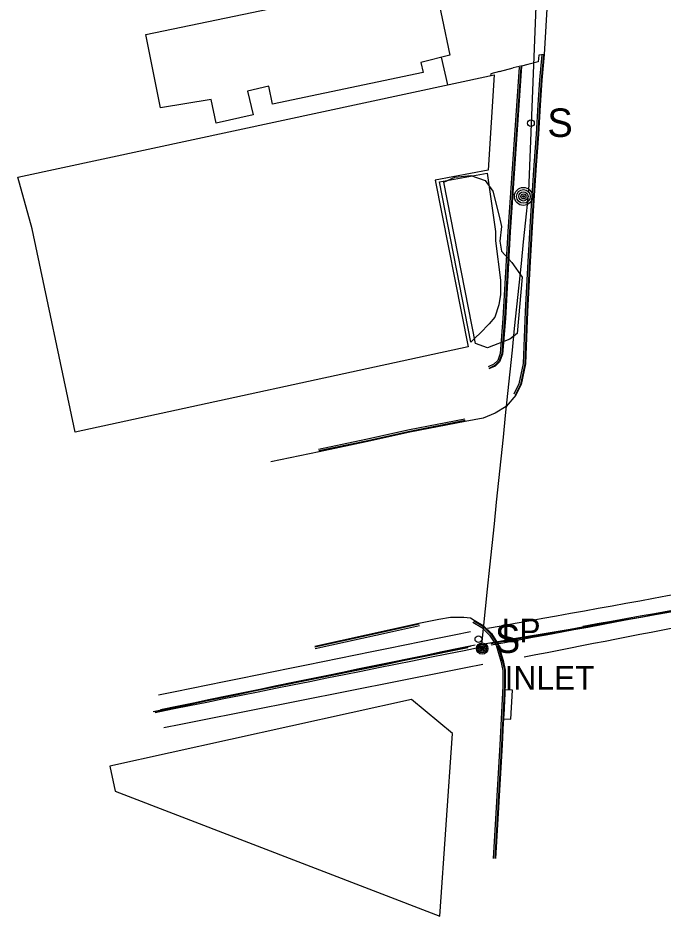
# Model space of a CAD drawing. Extents: x 368532 to 392481, y 10654822 to 10676899.
# Drawn here: x 388978.4 to 389114.3, y 10658030.2 to 10658219.5 of the extents above; entities that cross this region are included whole.
import ezdxf

# ---------------------------------------------------------------- set-up
doc = ezdxf.new("R2010")
doc.units = 0
for name, color, linetype in [('p_Catenary', 7, 'Continuous'), ('p_drainage inlet', 7, 'Continuous'), ('p_dtm obscured area', 7, 'Continuous'), ('p_dtm sidewalk', 7, 'Continuous'), ('p_road - paved curb', 7, 'Continuous'), ('p_road general road feature', 7, 'Continuous'), ('p_structure building', 7, 'Continuous'), ('p_structure sign', 7, 'Continuous'), ('p_utility general pole', 7, 'Continuous'), ('p_veg woods', 7, 'Continuous')]:
    doc.layers.add(name, color=color, linetype=linetype)

msp = doc.modelspace()

# ---------------------------------------------------------------- linework, layer by layer
at = {"layer": 'p_Catenary'}
for points in [[(389086.06, 10658182.98), (389086.21, 10658186.51), (389086.35, 10658190.05), (389086.49, 10658193.59), (389086.63, 10658197.13), (389086.77, 10658200.67), (389086.91, 10658204.21), (389087.05, 10658207.75), (389087.19, 10658211.29), (389087.33, 10658214.83), (389087.47, 10658218.37), (389087.61, 10658221.91)], [(389076.16, 10658087.34), (389077.38, 10658099.13), (389077.86, 10658103.7), (389078.33, 10658108.28), (389078.81, 10658112.85), (389079.28, 10658117.43), (389079.76, 10658122), (389080.23, 10658126.58), (389080.71, 10658131.15), (389081.18, 10658135.72), (389081.65, 10658140.3), (389082.13, 10658144.87), (389082.6, 10658149.45), (389083.08, 10658154.02), (389083.55, 10658158.6), (389084.03, 10658163.17), (389084.5, 10658167.75), (389084.98, 10658172.32), (389085.45, 10658176.89), (389085.93, 10658181.47)], [(389077.34, 10658090.85), (389080.25, 10658091.38), (389083.17, 10658091.91), (389086.09, 10658092.44), (389089.01, 10658092.97), (389091.93, 10658093.5), (389094.85, 10658094.02), (389097.77, 10658094.55), (389100.68, 10658095.08), (389103.6, 10658095.61), (389106.52, 10658096.14), (389109.44, 10658096.67), (389112.36, 10658097.2), (389115.28, 10658097.73), (389118.2, 10658098.26), (389121.11, 10658098.79), (389124.03, 10658099.32), (389126.95, 10658099.84), (389129.87, 10658100.37), (389132.79, 10658100.9)], [(389077.03, 10658087.66), (389079.98, 10658088.17), (389082.94, 10658088.67), (389085.89, 10658089.18), (389088.85, 10658089.68), (389091.8, 10658090.19), (389094.75, 10658090.69), (389097.71, 10658091.2), (389100.66, 10658091.7), (389103.62, 10658092.21), (389106.57, 10658092.71), (389109.52, 10658093.22), (389112.48, 10658093.73), (389115.43, 10658094.23), (389118.39, 10658094.74), (389121.34, 10658095.24), (389124.3, 10658095.75), (389127.25, 10658096.25), (389130.2, 10658096.76), (389133.16, 10658097.26)], [(389078.07, 10658087.66), (389080.89, 10658088.15), (389083.71, 10658088.65), (389086.53, 10658089.15), (389089.35, 10658089.64), (389092.17, 10658090.14), (389094.98, 10658090.64), (389097.8, 10658091.13), (389100.62, 10658091.63), (389103.44, 10658092.13), (389106.26, 10658092.62), (389109.08, 10658093.12), (389111.9, 10658093.62), (389114.72, 10658094.11), (389117.54, 10658094.61), (389120.36, 10658095.11), (389123.17, 10658095.6), (389125.99, 10658096.1), (389128.81, 10658096.6), (389131.63, 10658097.09)], [(389078.12, 10658087.34), (389081.03, 10658087.88), (389083.94, 10658088.42), (389086.84, 10658088.96), (389089.75, 10658089.5), (389092.66, 10658090.04), (389095.57, 10658090.58), (389098.47, 10658091.12), (389101.38, 10658091.67), (389104.29, 10658092.21), (389107.2, 10658092.75), (389110.1, 10658093.29), (389113.01, 10658093.83), (389115.92, 10658094.37), (389118.83, 10658094.91), (389121.73, 10658095.45), (389124.64, 10658095.99), (389127.55, 10658096.53), (389130.46, 10658097.07), (389133.36, 10658097.61)], [(389097.43, 10658091.3), (389097.49, 10658091.32), (389100.5, 10658091.85), (389103.51, 10658092.38), (389106.52, 10658092.92), (389109.53, 10658093.45), (389112.54, 10658093.98), (389115.55, 10658094.52), (389118.56, 10658095.05), (389121.56, 10658095.59), (389124.57, 10658096.12), (389127.58, 10658096.65), (389130.59, 10658097.19), (389133.6, 10658097.72)], [(389085.11, 10658084.83), (389087.54, 10658085.3), (389089.97, 10658085.78), (389092.4, 10658086.25), (389094.84, 10658086.73), (389097.27, 10658087.2), (389099.7, 10658087.68), (389102.14, 10658088.15), (389104.57, 10658088.63), (389107, 10658089.1), (389109.43, 10658089.58), (389111.87, 10658090.05), (389114.3, 10658090.53), (389116.73, 10658091), (389119.17, 10658091.48), (389121.6, 10658091.95), (389124.03, 10658092.43), (389126.47, 10658092.9), (389128.9, 10658093.38), (389131.33, 10658093.85)], [(389008.09, 10658076.82), (389011.55, 10658077.52), (389015.01, 10658078.23), (389018.46, 10658078.93), (389021.92, 10658079.63), (389025.38, 10658080.34), (389028.84, 10658081.04), (389032.29, 10658081.74), (389035.75, 10658082.44), (389039.21, 10658083.15), (389042.66, 10658083.85), (389046.12, 10658084.55), (389049.58, 10658085.25), (389053.03, 10658085.96), (389056.49, 10658086.66), (389059.95, 10658087.36), (389063.4, 10658088.07), (389066.86, 10658088.77), (389070.32, 10658089.47), (389073.78, 10658090.17)], [(389006.94, 10658073.32), (389010.43, 10658074.03), (389013.92, 10658074.74), (389017.41, 10658075.45), (389020.89, 10658076.16), (389024.38, 10658076.87), (389027.87, 10658077.58), (389031.36, 10658078.29), (389034.85, 10658079), (389038.34, 10658079.71), (389041.83, 10658080.42), (389045.32, 10658081.13), (389048.81, 10658081.84), (389052.29, 10658082.55), (389055.78, 10658083.25), (389059.27, 10658083.96), (389062.76, 10658084.67), (389066.25, 10658085.38), (389069.74, 10658086.09), (389073.23, 10658086.8)], [(389007.19, 10658073.3), (389010.69, 10658074.03), (389014.2, 10658074.75), (389017.71, 10658075.48), (389021.21, 10658076.2), (389024.72, 10658076.93), (389028.23, 10658077.65), (389031.73, 10658078.37), (389035.24, 10658079.1), (389038.75, 10658079.82), (389042.25, 10658080.55), (389045.76, 10658081.27), (389049.26, 10658081.99), (389052.77, 10658082.72), (389056.28, 10658083.44), (389059.78, 10658084.17), (389063.29, 10658084.89), (389066.8, 10658085.61), (389070.3, 10658086.34), (389073.81, 10658087.06)], [(389007.38, 10658073.13), (389010.99, 10658073.85), (389014.61, 10658074.58), (389018.22, 10658075.3), (389021.84, 10658076.03), (389025.45, 10658076.76), (389029.07, 10658077.48), (389032.68, 10658078.21), (389036.3, 10658078.93), (389039.91, 10658079.66), (389043.53, 10658080.38), (389047.14, 10658081.11), (389050.76, 10658081.84), (389054.37, 10658082.56), (389057.99, 10658083.29), (389061.6, 10658084.01), (389065.22, 10658084.74), (389068.83, 10658085.46), (389072.45, 10658086.19), (389076.06, 10658086.91)], [(389008.45, 10658073.73), (389011.94, 10658074.45), (389015.43, 10658075.17), (389018.92, 10658075.89), (389022.41, 10658076.6), (389025.9, 10658077.32), (389029.4, 10658078.04), (389032.89, 10658078.76), (389036.38, 10658079.48), (389039.87, 10658080.19), (389043.36, 10658080.91), (389046.85, 10658081.63), (389050.34, 10658082.35), (389053.83, 10658083.07), (389057.32, 10658083.79), (389060.81, 10658084.5), (389064.3, 10658085.22), (389067.79, 10658085.94), (389071.28, 10658086.66), (389074.77, 10658087.38)], [(389009.2, 10658069.96), (389012.73, 10658070.66), (389016.27, 10658071.37), (389019.8, 10658072.07), (389023.34, 10658072.77), (389026.87, 10658073.47), (389030.41, 10658074.18), (389033.94, 10658074.88), (389037.48, 10658075.58), (389041.01, 10658076.28), (389044.54, 10658076.99), (389048.08, 10658077.69), (389051.61, 10658078.39), (389055.15, 10658079.09), (389058.68, 10658079.8), (389062.22, 10658080.5), (389065.75, 10658081.2), (389069.29, 10658081.9), (389072.82, 10658082.61), (389076.35, 10658083.31)]]:
    msp.add_lwpolyline(points, dxfattribs=at)
at = {"layer": 'p_drainage inlet'}
for p, q in [((389082.63, 10658077.82), (389081.05, 10658077.9)), ((389082.3, 10658071.73), (389082.63, 10658077.82)), ((389080.74, 10658071.75), (389082.3, 10658071.73))]:
    msp.add_line(p, q, dxfattribs=at)
at = {"layer": 'p_dtm obscured area'}
msp.add_lwpolyline([(389079.03, 10658172.53), (389080.14, 10658164.2), (389080.14, 10658161.22), (389079.76, 10658159.05), (389078.94, 10658156.45), (389077.75, 10658154.99), (389075.81, 10658153.07), (389074.84, 10658152.12), (389073.87, 10658151.16), (389067.26, 10658184.92), (389077.31, 10658186.76), (389079.06, 10658174.48)], close=True, dxfattribs=at)
at = {"layer": 'p_dtm sidewalk'}
for p, q in [((389084.03, 10658209.07), (389081.64, 10658174.46)), ((389084.39, 10658209.13), (389081.99, 10658174.43)), ((389084.55, 10658209.35), (389082.14, 10658174.42)), ((389081.64, 10658174.46), (389080.63, 10658156.17)), ((389081.99, 10658174.43), (389080.98, 10658156.15)), ((389082.14, 10658174.42), (389081.13, 10658156.14)), ((389080.63, 10658156.17), (389080.05, 10658148.74)), ((389080.98, 10658156.15), (389080.4, 10658148.66)), ((389081.13, 10658156.14), (389080.54, 10658148.63)), ((389079.51, 10658147.31), (389078.7, 10658146.5)), ((389079.81, 10658147.12), (389078.9, 10658146.21)), ((389079.93, 10658147.03), (389078.99, 10658146.08)), ((389080.05, 10658148.74), (389079.51, 10658147.31)), ((389080.4, 10658148.66), (389079.81, 10658147.12)), ((389080.54, 10658148.63), (389079.93, 10658147.03)), ((389078.7, 10658146.5), (389077.48, 10658145.95)), ((389078.9, 10658146.21), (389077.62, 10658145.63)), ((389078.99, 10658146.08), (389077.68, 10658145.5))]:
    msp.add_line(p, q, dxfattribs=at)
at = {"layer": 'p_road - paved curb'}
for p, q in [((389090.35, 10658229.61), (389089.32, 10658211.77)), ((389088.81, 10658211.68), (389088.31, 10658206.42)), ((389089.17, 10658211.73), (389088.66, 10658206.39)), ((389089.32, 10658211.77), (389088.81, 10658206.38)), ((389088.31, 10658206.42), (389087.98, 10658201.14)), ((389088.66, 10658206.39), (389088.33, 10658201.12)), ((389088.81, 10658206.38), (389088.48, 10658201.11)), ((389087.98, 10658201.14), (389087.59, 10658194.98)), ((389088.33, 10658201.12), (389087.94, 10658194.96)), ((389088.48, 10658201.11), (389088.09, 10658194.95)), ((389087.59, 10658194.98), (389087.12, 10658188.46)), ((389087.94, 10658194.96), (389087.47, 10658188.44)), ((389088.09, 10658194.95), (389087.62, 10658188.43)), ((389087.12, 10658188.46), (389086.45, 10658177.77)), ((389087.47, 10658188.44), (389086.8, 10658177.75)), ((389087.62, 10658188.43), (389086.95, 10658177.74)), ((389086.45, 10658177.77), (389085.87, 10658168.15)), ((389086.8, 10658177.75), (389086.22, 10658168.13)), ((389086.95, 10658177.74), (389086.37, 10658168.12)), ((389085.87, 10658168.15), (389085.29, 10658157.62)), ((389086.22, 10658168.13), (389085.64, 10658157.61)), ((389086.37, 10658168.12), (389085.79, 10658157.6)), ((389085.29, 10658157.62), (389084.86, 10658146.62)), ((389085.64, 10658157.61), (389085.21, 10658146.58)), ((389085.79, 10658157.6), (389085.36, 10658146.56)), ((389084.86, 10658146.62), (389083.95, 10658142.37)), ((389085.21, 10658146.58), (389084.29, 10658142.26)), ((389085.36, 10658146.56), (389084.43, 10658142.21)), ((389083.95, 10658142.37), (389082.92, 10658140.16)), ((389084.29, 10658142.26), (389083.23, 10658140.01)), ((389084.43, 10658142.21), (389083.37, 10658139.95)), ((389083.37, 10658139.95), (389081.27, 10658137.61)), ((389081.27, 10658137.61), (389078.98, 10658136.18)), ((389078.98, 10658136.18), (389076.43, 10658135.15)), ((389072.56, 10658134.95), (389060.91, 10658132.67)), ((389072.63, 10658134.61), (389060.98, 10658132.33)), ((389072.66, 10658134.46), (389061.01, 10658132.18)), ((389076.43, 10658135.15), (389072.66, 10658134.46)), ((389060.91, 10658132.67), (389051.7, 10658130.63)), ((389060.98, 10658132.33), (389051.78, 10658130.29)), ((389061.01, 10658132.18), (389051.81, 10658130.14)), ((389051.7, 10658130.63), (389041.77, 10658128.56)), ((389051.78, 10658130.29), (389041.84, 10658128.22)), ((389051.81, 10658130.14), (389041.87, 10658128.07)), ((389041.87, 10658128.07), (389031.69, 10658125.9)), ((389062.93, 10658091.95), (389067.14, 10658092.76)), ((389067.14, 10658092.76), (389069.58, 10658093.22)), ((389069.58, 10658093.22), (389072.39, 10658093.19)), ((389072.39, 10658093.19), (389073.76, 10658093.02)), ((389073.76, 10658093.02), (389074.55, 10658092.56)), ((389074.3, 10658092.13), (389076.16, 10658091.03)), ((389074.47, 10658092.43), (389076.38, 10658091.31)), ((389074.55, 10658092.56), (389076.47, 10658091.43)), ((389040.96, 10658087.11), (389057.22, 10658090.66)), ((389040.99, 10658086.96), (389057.25, 10658090.51)), ((389041.07, 10658086.62), (389057.33, 10658090.17)), ((389057.22, 10658090.66), (389062.93, 10658091.95)), ((389057.25, 10658090.51), (389062.96, 10658091.8)), ((389057.33, 10658090.17), (389063.04, 10658091.46)), ((389076.16, 10658091.03), (389077.79, 10658089.42)), ((389076.38, 10658091.31), (389078.06, 10658089.64)), ((389076.47, 10658091.43), (389078.18, 10658089.74)), ((389077.79, 10658089.42), (389079.18, 10658087.32)), ((389078.06, 10658089.64), (389079.5, 10658087.47)), ((389078.18, 10658089.74), (389079.64, 10658087.53)), ((389079.18, 10658087.32), (389080.16, 10658083.9)), ((389079.5, 10658087.47), (389080.49, 10658083.99)), ((389079.64, 10658087.53), (389080.64, 10658084.03)), ((389080.16, 10658083.9), (389080.61, 10658081.95)), ((389080.49, 10658083.99), (389080.96, 10658081.99)), ((389080.64, 10658084.03), (389081.11, 10658082.01)), ((389080.61, 10658081.95), (389080.59, 10658078.68)), ((389080.96, 10658081.99), (389080.94, 10658078.67)), ((389081.11, 10658082.01), (389081.09, 10658078.67)), ((389080.59, 10658078.68), (389079.96, 10658066.31)), ((389080.94, 10658078.67), (389080.31, 10658066.29)), ((389081.01, 10658077.12), (389080.93, 10658075.57)), ((389081.05, 10658077.9), (389081.01, 10658077.12)), ((389081.09, 10658078.67), (389081.05, 10658077.9)), ((389080.93, 10658075.57), (389080.78, 10658072.47)), ((389080.74, 10658071.7), (389080.7, 10658070.93)), ((389080.75, 10658071.89), (389080.74, 10658071.8)), ((389080.74, 10658071.8), (389080.74, 10658071.75)), ((389080.74, 10658071.75), (389080.74, 10658071.7)), ((389080.76, 10658072.09), (389080.75, 10658071.89)), ((389080.78, 10658072.47), (389080.76, 10658072.09)), ((389080.62, 10658069.38), (389080.46, 10658066.28)), ((389080.7, 10658070.93), (389080.62, 10658069.38)), ((389079.96, 10658066.31), (389078.56, 10658042.34)), ((389080.31, 10658066.29), (389078.91, 10658042.32)), ((389080.46, 10658066.28), (389079.06, 10658042.31))]:
    msp.add_line(p, q, dxfattribs=at)
at = {"layer": 'p_road general road feature'}
for p, q in [((389088.16, 10658211.61), (389088.04, 10658210.22)), ((389089.32, 10658211.77), (389088.16, 10658211.61)), ((389067.64, 10658211.18), (389068.93, 10658205.35)), ((389085.83, 10658209.64), (389084.55, 10658209.35)), ((389088.04, 10658210.22), (389085.83, 10658209.64)), ((389078.04, 10658207.67), (389078.01, 10658207.3)), ((389079.88, 10658208.18), (389078.04, 10658207.67)), ((389079.88, 10658208.18), (389082.79, 10658208.94)), ((389084.05, 10658209.23), (389082.79, 10658208.94)), ((389084.4, 10658209.31), (389084.05, 10658209.23)), ((389084.55, 10658209.35), (389084.4, 10658209.31))]:
    msp.add_line(p, q, dxfattribs=at)
at = {"layer": 'p_structure building'}
msp.add_line((388998.94, 10658056.55), (389067.33, 10658030.21), dxfattribs=at)
for points in [[(389063.81, 10658208), (389032.04, 10658201.32), (389031.3, 10658205.12), (389026.78, 10658204.03), (389027.99, 10658199.03), (389020.18, 10658197.33), (389019.15, 10658202.32), (389008.48, 10658200.51), (389005.36, 10658216.02), (389059.51, 10658227.29), (389059.87, 10658225.62), (389066.19, 10658227.14), (389069.44, 10658211.62), (389063.3, 10658210.1)], [(389073.26, 10658150.17), (388990.47, 10658132.2), (388981.47, 10658175.06), (388978.45, 10658185.89), (389078.8, 10658207.47), (389077.54, 10658187.43), (389066.32, 10658185.26)]]:
    msp.add_lwpolyline(points, close=True, dxfattribs=at)
msp.add_lwpolyline([(389067.33, 10658030.21), (389069.96, 10658068.65), (389061.36, 10658075.83), (388997.81, 10658061.79), (388998.94, 10658056.55)], dxfattribs=at)
at = {"layer": 'p_structure sign'}
for centre in [(389086.52, 10658197.3), (389075.46, 10658088.56)]:
    msp.add_circle(centre, 0.713, dxfattribs=at)
at = {"layer": 'p_utility general pole'}
for centre, radius in [((389084.93, 10658181.87), 1.9), ((389084.93, 10658181.87), 1.44), ((389084.93, 10658181.87), 0.973), ((389084.93, 10658181.87), 0.539), ((389084.93, 10658181.87), 0.192), ((389076.25, 10658086.58), 1.19), ((389076.25, 10658086.58), 0.901), ((389076.25, 10658086.58), 0.608), ((389076.25, 10658086.58), 0.337), ((389076.25, 10658086.58), 0.12)]:
    msp.add_circle(centre, radius, dxfattribs=at)
at = {"layer": 'p_veg woods'}
for points in [[(389068.17, 10658184.89), (389070.48, 10658185.93), (389073.88, 10658186.25), (389076.89, 10658185.22), (389078.47, 10658182.97), (389079.79, 10658177.69), (389080.35, 10658175.56), (389079.98, 10658172.4), (389080.34, 10658170.36), (389082.47, 10658167.93), (389084.67, 10658164.83)], [(389074.85, 10658150.86), (389068.17, 10658184.89)], [(389084.67, 10658164.83), (389083.59, 10658153.01)], [(389083.59, 10658153.01), (389082.07, 10658151.79), (389077.35, 10658149.97), (389074.85, 10658150.86)]]:
    msp.add_lwpolyline(points, dxfattribs=at)

# ---------------------------------------------------------------- texts
at = {"layer": 'p_drainage inlet'}
msp.add_text(' INLET', height=5, dxfattribs=at).set_placement((389079.11, 10658077.89))
at = {"layer": 'p_structure sign'}
for p in [(389089.98, 10658194.4), (389078.92, 10658085.66)]:
    msp.add_text('S', height=6, dxfattribs=at).set_placement(p)
at = {"layer": 'p_utility general pole'}
msp.add_text('LP', height=5, dxfattribs=at).set_placement((389080.37, 10658087.88))

doc.saveas('drawing.dxf')
